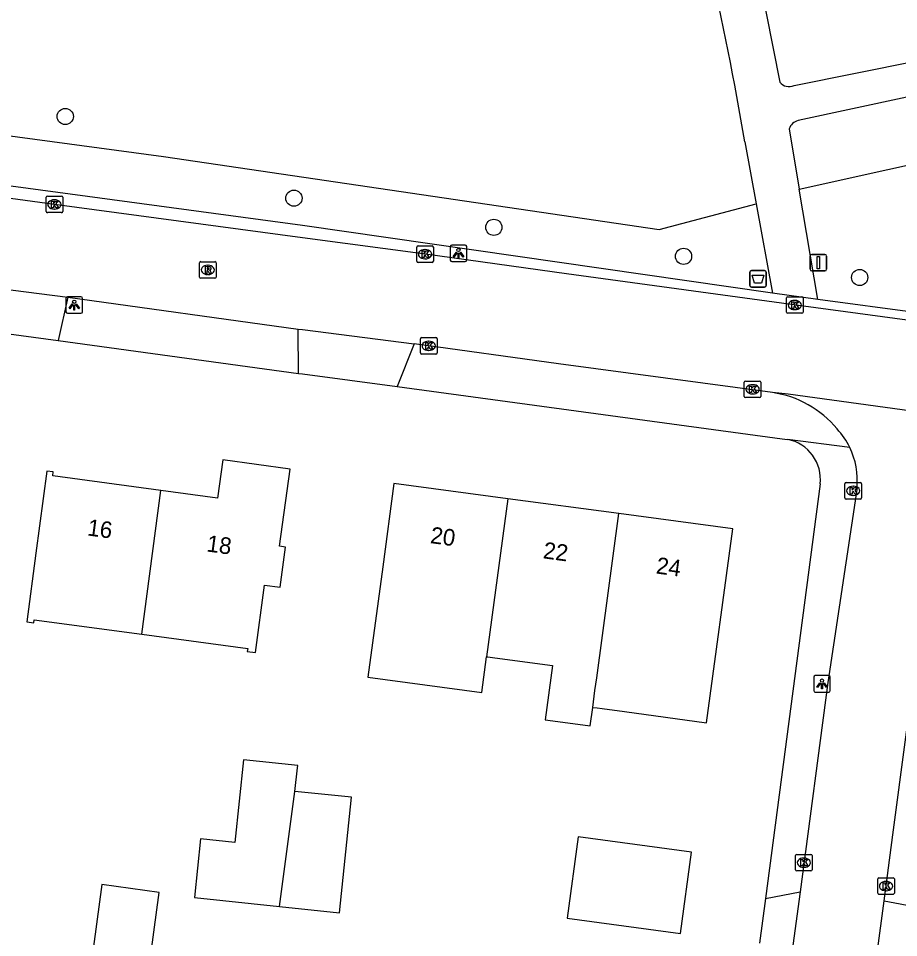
# Model space of a CAD drawing. Extents: x 161696 to 162377, y 380761 to 381673.
# Drawn here: x 161982.9 to 162036, y 380852.7 to 380908.2 of the extents above; entities that cross this region are included whole.
import ezdxf

# ---------------------------------------------------------------- set-up
doc = ezdxf.new("R2010")
doc.units = 0
for name, color, linetype in [('IMGEO_Afvalbak', 7, 'Continuous'), ('IMGEO_Boom', 7, 'Continuous'), ('IMGEO_Groenvoorziening', 7, 'Continuous'), ('IMGEO_Kolk', 7, 'Continuous'), ('IMGEO_Lichtpunt', 7, 'Continuous'), ('IMGEO_Pand', 7, 'Continuous'), ('IMGEO_Pand_nummerreeks', 7, 'Continuous'), ('IMGEO_Rijbaan_lokaal_open', 7, 'Continuous'), ('IMGEO_Rioolput', 7, 'Continuous'), ('IMGEO_Verkeersbordpaal', 7, 'Continuous'), ('IMGEO_Voetpad_gesloten', 7, 'Continuous'), ('IMGEO_Voetpad_open', 7, 'Continuous')]:
    doc.layers.add(name, color=color, linetype=linetype)

msp = doc.modelspace()

# ---------------------------------------------------------------- linework, layer by layer
at = {"layer": 'IMGEO_Afvalbak'}
for p, q in [((162027.091, 380892.964), (162027.881, 380892.964)), ((162027.881, 380892.964), (162027.091, 380892.964)), ((162026.991, 380892.064), (162026.991, 380892.864)), ((162026.991, 380892.864), (162026.991, 380892.064)), ((162027.981, 380892.864), (162027.981, 380892.064)), ((162027.981, 380892.064), (162027.981, 380892.864)), ((162027.881, 380891.964), (162027.091, 380891.964)), ((162027.091, 380891.964), (162027.881, 380891.964))]:
    msp.add_line(p, q, dxfattribs=at)
msp.add_lwpolyline([(162027.134, 380892.678), (162027.838, 380892.678), (162027.689, 380892.208), (162027.283, 380892.208), (162027.134, 380892.678)], dxfattribs=at)
for centre, start, end in [((162027.091, 380892.864), 90, 180), ((162027.091, 380892.864), 90, 180), ((162027.881, 380892.864), 0, 90), ((162027.881, 380892.864), 360, 90), ((162027.091, 380892.064), 180, 270), ((162027.091, 380892.064), 180, 270), ((162027.881, 380892.064), 270, 0), ((162027.881, 380892.064), 270, 0)]:
    msp.add_arc(centre, 0.1, start, end, dxfattribs=at)
at = {"layer": 'IMGEO_Boom'}
for centre in [(161985.695, 380902.26), (161999.489, 380897.33), (162011.551, 380895.573), (162022.995, 380893.82), (162033.624, 380892.546)]:
    msp.add_circle(centre, 0.489, dxfattribs=at)
at = {"layer": 'IMGEO_Groenvoorziening'}
for points in [[(161963.318, 380900.622), (161963.685, 380903.6), (161991.615, 380899.837), (162021.519, 380895.435), (162027.378, 380896.981)], [(162029.978, 380897.87), (162045.828, 380901.384), (162046.149, 380896.045), (162050.11, 380896.045), (162051.551, 380895.444), (162052.807, 380888.348)]]:
    msp.add_lwpolyline(points, dxfattribs=at)
at = {"layer": 'IMGEO_Kolk'}
for p, q in [((161984.541, 380896.531), (161984.541, 380897.383)), ((161984.616, 380897.457), (161985.468, 380897.457)), ((161985.542, 380897.383), (161985.542, 380896.531)), ((161985.029, 380897.237), (161985.054, 380897.237)), ((161985.468, 380896.457), (161984.616, 380896.457)), ((161985.052, 380896.677), (161985.027, 380896.677)), ((162006.901, 380893.525), (162006.901, 380894.377)), ((162006.976, 380894.451), (162007.828, 380894.451)), ((162007.389, 380894.231), (162007.414, 380894.231)), ((162007.902, 380894.377), (162007.902, 380893.525)), ((162007.828, 380893.451), (162006.976, 380893.451)), ((162007.412, 380893.671), (162007.387, 380893.671)), ((162029.206, 380890.458), (162029.206, 380891.31)), ((162029.281, 380891.384), (162030.133, 380891.384)), ((162030.207, 380891.31), (162030.207, 380890.458)), ((162029.694, 380891.164), (162029.719, 380891.164)), ((162030.133, 380890.384), (162029.281, 380890.384)), ((162029.717, 380890.604), (162029.692, 380890.604)), ((162007.124, 380887.997), (162007.124, 380888.849)), ((162007.199, 380888.923), (162008.051, 380888.923)), ((162007.612, 380888.703), (162007.637, 380888.703)), ((162008.125, 380888.849), (162008.125, 380887.997)), ((162008.051, 380887.923), (162007.199, 380887.923)), ((162007.635, 380888.143), (162007.61, 380888.143)), ((162026.66, 380885.372), (162026.66, 380886.224)), ((162026.735, 380886.298), (162027.587, 380886.298)), ((162027.661, 380886.224), (162027.661, 380885.372)), ((162027.148, 380886.078), (162027.173, 380886.078)), ((162027.587, 380885.298), (162026.735, 380885.298)), ((162027.171, 380885.518), (162027.146, 380885.518)), ((162032.806, 380880.174), (162033.658, 380880.174)), ((162032.731, 380879.248), (162032.731, 380880.1)), ((162033.219, 380879.954), (162033.244, 380879.954)), ((162033.732, 380880.1), (162033.732, 380879.248)), ((162033.658, 380879.174), (162032.806, 380879.174)), ((162033.242, 380879.394), (162033.217, 380879.394)), ((162029.754, 380856.813), (162029.754, 380857.665)), ((162029.829, 380857.739), (162030.681, 380857.739)), ((162030.242, 380857.519), (162030.267, 380857.519)), ((162030.755, 380857.665), (162030.755, 380856.813)), ((162030.265, 380856.959), (162030.24, 380856.959)), ((162030.681, 380856.739), (162029.829, 380856.739)), ((162034.787, 380856.329), (162035.639, 380856.329)), ((162034.712, 380855.403), (162034.712, 380856.255)), ((162035.2, 380856.109), (162035.225, 380856.109)), ((162035.713, 380856.255), (162035.713, 380855.403)), ((162035.639, 380855.329), (162034.787, 380855.329)), ((162035.223, 380855.549), (162035.198, 380855.549))]:
    msp.add_line(p, q, dxfattribs=at)
for points in [[(161984.541, 380896.531), (161984.541, 380897.383)], [(161984.616, 380897.457), (161985.468, 380897.457)], [(161985.542, 380897.383), (161985.542, 380896.531)], [(161984.862, 380897.157), (161984.985, 380897.157), (161984.985, 380897.006), (161985.115, 380897.157), (161985.279, 380897.157), (161985.133, 380897.006), (161985.286, 380896.757), (161985.134, 380896.757), (161985.049, 380896.921), (161984.985, 380896.854), (161984.985, 380896.757), (161984.862, 380896.757), (161984.862, 380897.157)], [(161985.468, 380896.457), (161984.616, 380896.457)], [(162006.901, 380893.525), (162006.901, 380894.377)], [(162006.976, 380894.451), (162007.828, 380894.451)], [(162007.222, 380894.151), (162007.345, 380894.151), (162007.345, 380894), (162007.475, 380894.151), (162007.639, 380894.151), (162007.493, 380894), (162007.646, 380893.751), (162007.494, 380893.751), (162007.409, 380893.915), (162007.345, 380893.848), (162007.345, 380893.751), (162007.222, 380893.751), (162007.222, 380894.151)], [(162007.902, 380894.377), (162007.902, 380893.525)], [(162007.828, 380893.451), (162006.976, 380893.451)], [(162029.206, 380890.458), (162029.206, 380891.31)], [(162029.281, 380891.384), (162030.133, 380891.384)], [(162030.207, 380891.31), (162030.207, 380890.458)], [(162029.527, 380891.084), (162029.65, 380891.084), (162029.65, 380890.933), (162029.78, 380891.084), (162029.944, 380891.084), (162029.798, 380890.933), (162029.951, 380890.684), (162029.799, 380890.684), (162029.714, 380890.848), (162029.65, 380890.781), (162029.65, 380890.684), (162029.527, 380890.684), (162029.527, 380891.084)], [(162030.133, 380890.384), (162029.281, 380890.384)], [(162007.124, 380887.997), (162007.124, 380888.849)], [(162007.199, 380888.923), (162008.051, 380888.923)], [(162007.445, 380888.623), (162007.568, 380888.623), (162007.568, 380888.472), (162007.698, 380888.623), (162007.862, 380888.623), (162007.716, 380888.472), (162007.869, 380888.223), (162007.717, 380888.223), (162007.632, 380888.387), (162007.568, 380888.32), (162007.568, 380888.223), (162007.445, 380888.223), (162007.445, 380888.623)], [(162008.125, 380888.849), (162008.125, 380887.997)], [(162008.051, 380887.923), (162007.199, 380887.923)], [(162026.66, 380885.372), (162026.66, 380886.224)], [(162026.735, 380886.298), (162027.587, 380886.298)], [(162027.661, 380886.224), (162027.661, 380885.372)], [(162026.981, 380885.998), (162027.104, 380885.998), (162027.104, 380885.847), (162027.234, 380885.998), (162027.398, 380885.998), (162027.252, 380885.847), (162027.405, 380885.598), (162027.253, 380885.598), (162027.168, 380885.762), (162027.104, 380885.695), (162027.104, 380885.598), (162026.981, 380885.598), (162026.981, 380885.998)], [(162027.587, 380885.298), (162026.735, 380885.298)], [(162032.806, 380880.174), (162033.658, 380880.174)], [(162032.731, 380879.248), (162032.731, 380880.1)], [(162033.052, 380879.874), (162033.175, 380879.874), (162033.175, 380879.723), (162033.305, 380879.874), (162033.469, 380879.874), (162033.323, 380879.723), (162033.476, 380879.474), (162033.324, 380879.474), (162033.239, 380879.638), (162033.175, 380879.571), (162033.175, 380879.474), (162033.052, 380879.474), (162033.052, 380879.874)], [(162033.732, 380880.1), (162033.732, 380879.248)], [(162033.658, 380879.174), (162032.806, 380879.174)], [(162029.754, 380856.813), (162029.754, 380857.665)], [(162029.829, 380857.739), (162030.681, 380857.739)], [(162030.075, 380857.439), (162030.198, 380857.439), (162030.198, 380857.288), (162030.328, 380857.439), (162030.492, 380857.439), (162030.346, 380857.288), (162030.499, 380857.039), (162030.347, 380857.039), (162030.262, 380857.203), (162030.198, 380857.136), (162030.198, 380857.039), (162030.075, 380857.039), (162030.075, 380857.439)], [(162030.755, 380857.665), (162030.755, 380856.813)], [(162030.681, 380856.739), (162029.829, 380856.739)], [(162034.787, 380856.329), (162035.639, 380856.329)], [(162034.712, 380855.403), (162034.712, 380856.255)], [(162035.033, 380856.029), (162035.156, 380856.029), (162035.156, 380855.878), (162035.286, 380856.029), (162035.45, 380856.029), (162035.304, 380855.878), (162035.457, 380855.629), (162035.305, 380855.629), (162035.22, 380855.793), (162035.156, 380855.726), (162035.156, 380855.629), (162035.033, 380855.629), (162035.033, 380856.029)], [(162035.713, 380856.255), (162035.713, 380855.403)], [(162035.639, 380855.329), (162034.787, 380855.329)]]:
    msp.add_lwpolyline(points, dxfattribs=at)
for centre, start, end in [((161984.618, 380897.381), 91.552, 178.448), ((161984.618, 380897.381), 91.552, 178.448), ((161985.466, 380897.381), 1.552, 88.448), ((161985.466, 380897.381), 1.552, 88.448), ((161984.618, 380896.533), 181.552, 268.448), ((161984.618, 380896.533), 181.552, 268.448), ((161985.466, 380896.533), 271.552, 358.448), ((161985.466, 380896.533), 271.552, 358.448), ((162006.978, 380894.375), 91.552, 178.448), ((162006.978, 380894.375), 91.552, 178.448), ((162007.826, 380894.375), 1.552, 88.448), ((162007.826, 380894.375), 1.552, 88.448), ((162006.978, 380893.527), 181.552, 268.448), ((162006.978, 380893.527), 181.552, 268.448), ((162007.826, 380893.527), 271.552, 358.448), ((162007.826, 380893.527), 271.552, 358.448), ((162029.283, 380891.308), 91.552, 178.448), ((162029.283, 380891.308), 91.552, 178.448), ((162030.131, 380891.308), 1.552, 88.448), ((162030.131, 380891.308), 1.552, 88.448), ((162029.283, 380890.46), 181.552, 268.448), ((162029.283, 380890.46), 181.552, 268.448), ((162030.131, 380890.46), 271.552, 358.448), ((162030.131, 380890.46), 271.552, 358.448), ((162007.201, 380888.847), 91.552, 178.448), ((162007.201, 380888.847), 91.552, 178.448), ((162008.049, 380888.847), 1.552, 88.448), ((162008.049, 380888.847), 1.552, 88.448), ((162007.201, 380887.999), 181.552, 268.448), ((162007.201, 380887.999), 181.552, 268.448), ((162008.049, 380887.999), 271.552, 358.448), ((162008.049, 380887.999), 271.552, 358.448), ((162026.737, 380886.222), 91.552, 178.448), ((162026.737, 380886.222), 91.552, 178.448), ((162027.585, 380886.222), 1.552, 88.448), ((162027.585, 380886.222), 1.552, 88.448), ((162026.737, 380885.374), 181.552, 268.448), ((162026.737, 380885.374), 181.552, 268.448), ((162027.585, 380885.374), 271.552, 358.448), ((162027.585, 380885.374), 271.552, 358.448), ((162032.808, 380880.098), 91.552, 178.448), ((162032.808, 380880.098), 91.552, 178.448), ((162033.656, 380880.098), 1.552, 88.448), ((162033.656, 380880.098), 1.552, 88.448), ((162032.808, 380879.25), 181.552, 268.448), ((162032.808, 380879.25), 181.552, 268.448), ((162033.656, 380879.25), 271.552, 358.448), ((162033.656, 380879.25), 271.552, 358.448), ((162029.831, 380857.663), 91.552, 178.448), ((162029.831, 380857.663), 91.552, 178.448), ((162030.679, 380857.663), 1.552, 88.448), ((162030.679, 380857.663), 1.552, 88.448), ((162029.831, 380856.815), 181.552, 268.448), ((162029.831, 380856.815), 181.552, 268.448), ((162030.679, 380856.815), 271.552, 358.448), ((162030.679, 380856.815), 271.552, 358.448), ((162034.789, 380856.253), 91.552, 178.448), ((162034.789, 380856.253), 91.552, 178.448), ((162035.637, 380856.253), 1.552, 88.448), ((162035.637, 380856.253), 1.552, 88.448), ((162034.789, 380855.405), 181.552, 268.448), ((162034.789, 380855.405), 181.552, 268.448), ((162035.637, 380855.405), 271.552, 358.448), ((162035.637, 380855.405), 271.552, 358.448)]:
    msp.add_arc(centre, 0.0765, start, end, dxfattribs=at)
for centre, major_axis, ratio, start_param, end_param in [((161985.028, 380896.957), (-0.387, 0.002), 0.722429, 4.712389, 7.853982), ((161985.053, 380896.957), (-0.39, 0.002), 0.717154, 1.570796, 4.712389), ((162007.388, 380893.951), (-0.387, 0.002), 0.722429, 4.712389, 7.853982), ((162007.413, 380893.951), (-0.39, 0.002), 0.717154, 1.570796, 4.712389), ((162029.693, 380890.884), (-0.387, 0.002), 0.722429, 4.712389, 7.853982), ((162029.718, 380890.884), (-0.39, 0.002), 0.717154, 1.570796, 4.712389), ((162007.611, 380888.423), (-0.387, 0.002), 0.722429, 4.712389, 7.853982), ((162007.636, 380888.423), (-0.39, 0.002), 0.717154, 1.570796, 4.712389), ((162027.147, 380885.798), (-0.387, 0.002), 0.722429, 4.712389, 7.853982), ((162027.172, 380885.798), (-0.39, 0.002), 0.717154, 1.570796, 4.712389), ((162033.218, 380879.674), (-0.387, 0.002), 0.722429, 4.712389, 7.853982), ((162033.243, 380879.674), (-0.39, 0.002), 0.717154, 1.570796, 4.712389), ((162030.241, 380857.239), (-0.387, 0.002), 0.722429, 4.712389, 7.853982), ((162030.266, 380857.239), (-0.39, 0.002), 0.717154, 1.570796, 4.712389), ((162035.199, 380855.829), (-0.387, 0.002), 0.722429, 4.712389, 7.853982), ((162035.224, 380855.829), (-0.39, 0.002), 0.717154, 1.570796, 4.712389)]:
    msp.add_ellipse(centre, major_axis=major_axis, ratio=ratio, start_param=start_param, end_param=end_param, dxfattribs=at)
at = {"layer": 'IMGEO_Lichtpunt'}
for p, q in [((162008.92, 380894.407), (162008.92, 380893.6)), ((162008.92, 380894.407), (162008.92, 380893.6)), ((162009.822, 380894.502), (162009.014, 380894.502)), ((162009.822, 380894.502), (162009.014, 380894.502)), ((162009.916, 380893.6), (162009.916, 380894.407)), ((162009.916, 380893.6), (162009.916, 380894.407)), ((162009.014, 380893.506), (162009.822, 380893.506)), ((162009.014, 380893.506), (162009.822, 380893.506)), ((161985.738, 380891.285), (161985.738, 380890.478)), ((161985.738, 380891.285), (161985.738, 380890.478)), ((161986.64, 380891.38), (161985.832, 380891.38)), ((161986.64, 380891.38), (161985.832, 380891.38)), ((161986.734, 380890.478), (161986.734, 380891.285)), ((161986.734, 380890.478), (161986.734, 380891.285)), ((161985.832, 380890.384), (161986.64, 380890.384)), ((161985.832, 380890.384), (161986.64, 380890.384)), ((162031.752, 380868.523), (162030.944, 380868.523)), ((162031.752, 380868.523), (162030.944, 380868.523)), ((162030.85, 380868.428), (162030.85, 380867.621)), ((162030.85, 380868.428), (162030.85, 380867.621)), ((162031.846, 380867.621), (162031.846, 380868.428)), ((162031.846, 380867.621), (162031.846, 380868.428)), ((162030.944, 380867.527), (162031.752, 380867.527)), ((162030.944, 380867.527), (162031.752, 380867.527))]:
    msp.add_line(p, q, dxfattribs=at)
for points in [[(162009.294, 380894.071), (162009.333, 380894.043), (162009.145, 380893.781), (162009.107, 380893.808), (162009.294, 380894.071)], [(162009.396, 380894.023), (162009.443, 380894.023), (162009.443, 380893.701), (162009.396, 380893.701), (162009.396, 380894.023)], [(162009.506, 380894.043), (162009.544, 380894.07), (162009.731, 380893.808), (162009.692, 380893.78), (162009.506, 380894.043)], [(161986.112, 380890.949), (161986.151, 380890.921), (161985.963, 380890.659), (161985.925, 380890.686), (161986.112, 380890.949)], [(161986.214, 380890.901), (161986.261, 380890.901), (161986.261, 380890.579), (161986.214, 380890.579), (161986.214, 380890.901)], [(161986.324, 380890.921), (161986.362, 380890.948), (161986.549, 380890.686), (161986.51, 380890.658), (161986.324, 380890.921)], [(162031.224, 380868.092), (162031.263, 380868.064), (162031.075, 380867.802), (162031.037, 380867.829), (162031.224, 380868.092)], [(162031.326, 380868.044), (162031.373, 380868.044), (162031.373, 380867.722), (162031.326, 380867.722), (162031.326, 380868.044)], [(162031.436, 380868.064), (162031.474, 380868.091), (162031.661, 380867.829), (162031.622, 380867.801), (162031.436, 380868.064)]]:
    msp.add_lwpolyline(points, dxfattribs=at)
for centre in [(162009.419, 380894.205), (161986.237, 380891.083), (162031.349, 380868.226)]:
    msp.add_circle(centre, 0.0994, dxfattribs=at)
for centre, start, end in [((162009.014, 380894.407), 90, 180), ((162009.014, 380894.407), 90, 180), ((162009.822, 380894.407), 0, 90), ((162009.822, 380894.407), 0, 90), ((162009.014, 380893.6), 180, 270), ((162009.014, 380893.6), 180, 270), ((162009.822, 380893.6), 270, 0), ((162009.822, 380893.6), 270, 360), ((161985.832, 380891.285), 90, 180), ((161985.832, 380891.285), 90, 180), ((161986.64, 380891.285), 0, 90), ((161986.64, 380891.285), 0, 90), ((161985.832, 380890.478), 180, 270), ((161985.832, 380890.478), 180, 270), ((161986.64, 380890.478), 270, 0), ((161986.64, 380890.478), 270, 360), ((162030.944, 380868.428), 90, 180), ((162030.944, 380868.428), 90, 180), ((162031.752, 380868.428), 0, 90), ((162031.752, 380868.428), 0, 90), ((162030.944, 380867.621), 180, 270), ((162030.944, 380867.621), 180, 270), ((162031.752, 380867.621), 270, 0), ((162031.752, 380867.621), 270, 360)]:
    msp.add_arc(centre, 0.0946, start, end, dxfattribs=at)
at = {"layer": 'IMGEO_Pand'}
for points in [[(161990.315, 380871.022), (161996.703, 380870.165), (161996.679, 380869.987), (161997.176, 380869.92), (161997.721, 380873.984), (161998.663, 380873.858), (161998.987, 380876.278), (161998.621, 380876.328), (161999.258, 380880.986), (161995.196, 380881.542), (161994.881, 380879.238), (161991.461, 380879.697)], [(161991.461, 380879.697), (161984.943, 380880.571), (161984.976, 380880.814), (161984.589, 380880.866), (161983.925, 380875.92), (161983.369, 380871.772), (161983.79, 380871.716), (161983.814, 380871.894), (161990.315, 380871.022)], [(162012.399, 380879.199), (162005.528, 380880.123), (162004.852, 380875.091), (162003.957, 380868.44), (162010.826, 380867.516), (162011.115, 380869.666)], [(161990.315, 380871.022), (161991.461, 380879.697)], [(162012.399, 380879.199), (162011.115, 380869.666)], [(162019.088, 380878.299), (162012.399, 380879.199)], [(162017.516, 380866.611), (162017.653, 380867.632), (162017.755, 380868.392), (162019.088, 380878.299)], [(162017.516, 380866.611), (162017.785, 380866.575), (162018.077, 380866.536), (162019.434, 380866.353), (162024.389, 380865.686), (162025.962, 380877.374), (162019.088, 380878.299)], [(162011.115, 380869.666), (162011.183, 380869.657), (162011.61, 380869.6), (162015.087, 380869.132), (162014.647, 380865.852), (162014.808, 380865.83), (162017.364, 380865.486), (162017.516, 380866.611)], [(161999.554, 380861.54), (161999.702, 380862.956), (161999.718, 380863.105), (161996.456, 380863.447), (161995.934, 380858.461), (161993.858, 380858.678), (161993.487, 380855.139), (161998.626, 380854.6)], [(161998.626, 380854.6), (161999.554, 380861.54)], [(161998.626, 380854.6), (162002.242, 380854.221), (162002.972, 380861.182), (161999.554, 380861.54)], [(162022.816, 380852.972), (162023.476, 380857.878), (162016.63, 380858.8), (162015.97, 380853.893), (162022.816, 380852.972)], [(161990.529, 380849.306), (161991.36, 380855.436), (161987.912, 380855.918), (161987.081, 380849.788), (161990.529, 380849.306)]]:
    msp.add_lwpolyline(points, dxfattribs=at)
at = {"layer": 'IMGEO_Rijbaan_lokaal_open'}
for points in [[(162170.61, 380871.806), (162163.55, 380872.779), (162154.919, 380873.969), (162091.896, 380882.503), (162058.39, 380887.022), (162030.224, 380890.812), (162015.929, 380892.766), (162007.423, 380893.947), (162000, 380894.945), (161985.053, 380896.954), (161959.395, 380900.457), (161942.172, 380902.766), (161924.816, 380905.114), (161917.572, 380906.053), (161914.984, 380906.421)], [(161979.071, 380892.215), (161985.853, 380891.358)], [(161985.853, 380891.358), (161999.742, 380889.435)], [(161999.742, 380889.435), (162000, 380889.402), (162006.746, 380888.546)], [(162028.357, 380885.604), (162015.459, 380887.335), (162006.746, 380888.546)], [(162045.673, 380883.228), (162045.248, 380883.311), (162029.317, 380885.51), (162028.357, 380885.604)], [(162033.461, 380879.88), (162031.71, 380868.109), (162030.023, 380855.488)], [(162035.094, 380854.937), (162035.62, 380858.921), (162037.182, 380870.711), (162038.008, 380877.272), (162038.134, 380878.274)], [(162030.023, 380855.488), (162029.52, 380851.793)], [(162033.405, 380842.479), (162034.3, 380848.923), (162035.094, 380854.937)]]:
    msp.add_lwpolyline(points, dxfattribs=at)
for centre, radius, start, end in [((162027.481, 380879.485), 6.181, 39.3929, 81.8539), ((162028.949, 380880.312), 4.531, 25.879, 43.0945), ((162028.931, 380880.307), 4.55, 354.6211, 25.8421)]:
    msp.add_arc(centre, radius, start, end, dxfattribs=at)
at = {"layer": 'IMGEO_Rioolput'}
for p, q in [((161993.797, 380892.574), (161993.797, 380893.426)), ((161993.872, 380893.5), (161994.724, 380893.5)), ((161994.798, 380893.426), (161994.798, 380892.574)), ((161994.285, 380893.28), (161994.31, 380893.28)), ((161994.724, 380892.5), (161993.872, 380892.5)), ((161994.308, 380892.72), (161994.283, 380892.72))]:
    msp.add_line(p, q, dxfattribs=at)
for points in [[(161993.797, 380892.574), (161993.797, 380893.426)], [(161993.872, 380893.5), (161994.724, 380893.5)], [(161994.798, 380893.426), (161994.798, 380892.574)], [(161994.386, 380893.198), (161994.134, 380893.2), (161994.134, 380892.8)], [(161994.134, 380892.8), (161994.258, 380892.8), (161994.258, 380892.962), (161994.269, 380892.962)], [(161994.312, 380893.119), (161994.258, 380893.119), (161994.258, 380893.038)], [(161994.258, 380893.038), (161994.31, 380893.038)], [(161994.316, 380892.933), (161994.387, 380892.8), (161994.527, 380892.8), (161994.462, 380892.926)], [(161994.724, 380892.5), (161993.872, 380892.5)]]:
    msp.add_lwpolyline(points, dxfattribs=at)
for centre, radius, start, end in [((161993.874, 380893.424), 0.0765, 91.552, 178.448), ((161993.874, 380893.424), 0.0765, 91.552, 178.448), ((161994.722, 380893.424), 0.0765, 1.552, 88.448), ((161994.722, 380893.424), 0.0765, 1.552, 88.448), ((161994.268, 380892.909), 0.0533, 26.0293, 88.6989), ((161994.294, 380893.227), 0.19, 274.7715, 282.9687), ((161994.318, 380893.023), 0.0964, 77.0061, 93.1865), ((161994.332, 380893.08), 0.0378, 276.6634, 79.6772), ((161994.385, 380893.088), 0.109, 350.3612, 89.416), ((161994.383, 380893.088), 0.112, 277.5842, 350.9817), ((161994.367, 380892.873), 0.108, 29.5134, 73.7905), ((161993.874, 380892.576), 0.0765, 181.552, 268.448), ((161993.874, 380892.576), 0.0765, 181.552, 268.448), ((161994.722, 380892.576), 0.0765, 271.552, 358.448), ((161994.722, 380892.576), 0.0765, 271.552, 358.448)]:
    msp.add_arc(centre, radius, start, end, dxfattribs=at)
for centre, major_axis, ratio, start_param, end_param in [((161994.284, 380893), (-0.387, 0.002), 0.722429, 4.712389, 7.853982), ((161994.309, 380893), (-0.39, 0.002), 0.717154, 1.570796, 4.712389)]:
    msp.add_ellipse(centre, major_axis=major_axis, ratio=ratio, start_param=start_param, end_param=end_param, dxfattribs=at)
at = {"layer": 'IMGEO_Verkeersbordpaal'}
for p, q in [((162030.635, 380893.039), (162030.635, 380893.839)), ((162030.635, 380893.839), (162030.635, 380893.039)), ((162030.735, 380893.939), (162031.525, 380893.939)), ((162031.525, 380893.939), (162030.735, 380893.939)), ((162031.625, 380893.839), (162031.625, 380893.039)), ((162031.625, 380893.039), (162031.625, 380893.839)), ((162031.525, 380892.939), (162030.735, 380892.939)), ((162030.735, 380892.939), (162031.525, 380892.939))]:
    msp.add_line(p, q, dxfattribs=at)
msp.add_lwpolyline([(162031.055, 380893.814), (162031.205, 380893.814), (162031.205, 380893.064), (162031.055, 380893.064), (162031.055, 380893.814)], dxfattribs=at)
for centre, start, end in [((162030.735, 380893.839), 90, 180), ((162030.735, 380893.839), 90, 180), ((162031.525, 380893.839), 0, 90), ((162031.525, 380893.839), 360, 90), ((162030.735, 380893.039), 180, 270), ((162030.735, 380893.039), 180, 270), ((162031.525, 380893.039), 270, 0), ((162031.525, 380893.039), 270, 0)]:
    msp.add_arc(centre, 0.1, start, end, dxfattribs=at)
at = {"layer": 'IMGEO_Voetpad_gesloten'}
for points in [[(162027.567, 380910.642), (162028.802, 380904.336)], [(162029.663, 380904.136), (162044.362, 380907.083)], [(162043.31, 380904.9), (162029.901, 380902.009)], [(162029.364, 380901.513), (162029.978, 380897.87)], [(162026.694, 380900.729), (162027.378, 380896.981)], [(162031.098, 380891.221), (162029.978, 380897.87)], [(162027.378, 380896.981), (162028.36, 380891.597)], [(162031.098, 380891.221), (162028.36, 380891.597)]]:
    msp.add_lwpolyline(points, dxfattribs=at)
for centre, radius, start, end in [((161850.32, 380871.091), 178.846, 9.53887, 16.67941), ((162029.353, 380904.756), 0.693, 217.2946, 296.551), ((162030.069, 380901.289), 0.74, 103.1192, 162.335)]:
    msp.add_arc(centre, radius, start, end, dxfattribs=at)
at = {"layer": 'IMGEO_Voetpad_open'}
for points in [[(162028.36, 380891.597), (162000, 380895.681), (161963.318, 380900.622)], [(161985.853, 380891.358), (161985.272, 380888.742)], [(162052.807, 380888.348), (162037.112, 380890.421), (162031.098, 380891.221)], [(161978.863, 380889.617), (161985.272, 380888.742)], [(161999.772, 380886.759), (161999.742, 380889.435)], [(161985.272, 380888.742), (161999.772, 380886.759)], [(162006.746, 380888.546), (162005.712, 380885.959)], [(161999.772, 380886.759), (162000, 380886.728), (162005.712, 380885.959)], [(162005.712, 380885.959), (162028.955, 380882.817), (162029.273, 380882.776)], [(162033.026, 380882.29), (162029.273, 380882.776)], [(162031.24, 380880.089), (162027.935, 380855.076)], [(162027.935, 380855.076), (162030.023, 380855.488)], [(162027.935, 380855.076), (162027.58, 380852.385)], [(162035.094, 380854.937), (162037.12, 380854.554)]]:
    msp.add_lwpolyline(points, dxfattribs=at)
msp.add_arc((162028.798, 380880.365), 2.457, 353.5476, 78.8639, dxfattribs=at)

# ---------------------------------------------------------------- texts
at = {"layer": 'IMGEO_Pand_nummerreeks'}
for s, rotation, p in [('16', 352.3604, (161986.989, 380876.987)), ('20', 352.3396, (162007.68, 380876.525)), ('18', 352.3604, (161994.186, 380876.021)), ('22', 352.3396, (162014.485, 380875.608)), ('24', 352.3396, (162021.3, 380874.692))]:
    msp.add_text(s, height=1, rotation=rotation, dxfattribs=at).set_placement(p)

doc.saveas('drawing.dxf')
